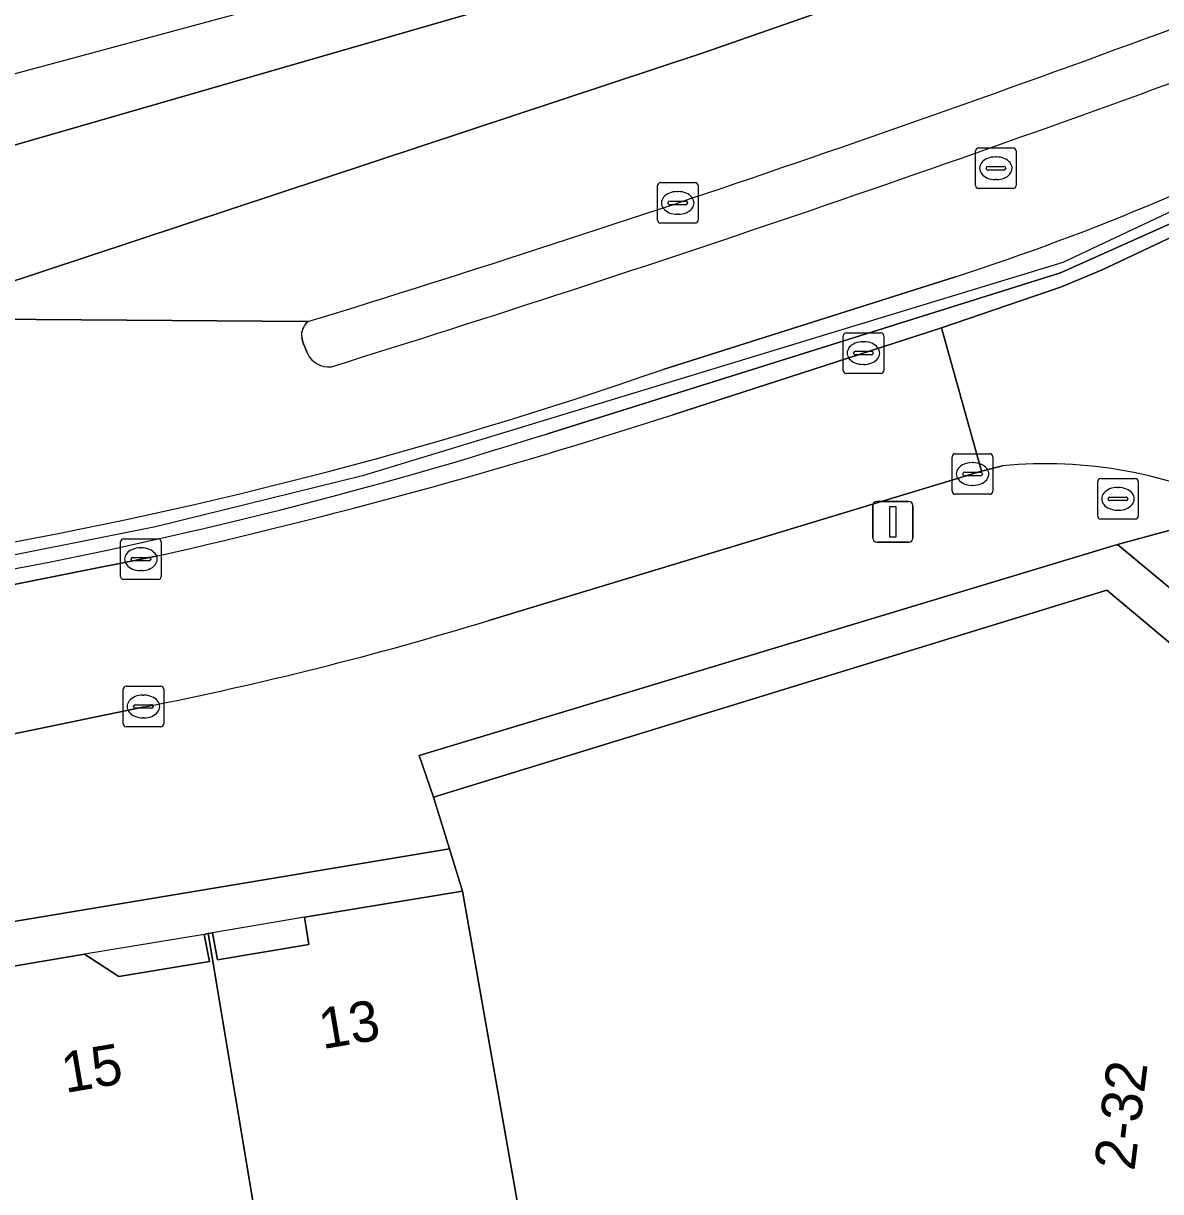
# Model space of a CAD drawing. Extents: x 161692 to 162379, y 380760 to 381678.
# Drawn here: x 162240.27 to 162268.3, y 381605.44 to 381634.22 of the extents above; entities that cross this region are included whole.
import ezdxf

# ---------------------------------------------------------------- set-up
doc = ezdxf.new("R2010")
doc.units = 0
for name, color, linetype in [('IMGEO_Berm_groen', 7, 'Continuous'), ('IMGEO_Berm_open', 7, 'Continuous'), ('IMGEO_Brandkraan', 7, 'Continuous'), ('IMGEO_Erf', 7, 'Continuous'), ('IMGEO_Groenvoorziening', 7, 'Continuous'), ('IMGEO_Haag', 7, 'Continuous'), ('IMGEO_Hek', 7, 'Continuous'), ('IMGEO_Kolk', 7, 'Continuous'), ('IMGEO_Lichtmast', 7, 'Continuous'), ('IMGEO_Pand', 7, 'Continuous'), ('IMGEO_Pand_nummerreeks', 7, 'Continuous'), ('IMGEO_Pand_overbouw', 7, 'Continuous'), ('IMGEO_Rijbaan_lokaal_open', 7, 'Continuous'), ('IMGEO_Rijbaan_regionaal_gesloten', 7, 'Continuous'), ('IMGEO_Rioolput', 7, 'Continuous'), ('IMGEO_Voetpad_open', 7, 'Continuous')]:
    doc.layers.add(name, color=color, linetype=linetype)

msp = doc.modelspace()

# ---------------------------------------------------------------- linework, layer by layer
at = {"layer": 'IMGEO_Berm_groen'}
for points in [[(162256.279, 381624.578), (162262.901, 381626.72), (162265.859, 381627.732), (162266.856, 381628.149), (162276.8, 381632.833), (162282.182, 381635.19), (162324.159, 381652.778), (162323.06, 381655.431)], [(162319.735, 381651.964), (162323.502, 381653.451), (162323.8, 381652.843), (162279.828, 381634.424), (162273.268, 381631.396), (162265.83, 381628.073), (162253.186, 381624.11)], [(162256.039, 381625.696), (162263.245, 381627.976)], [(162247.287, 381626.871), (162237.238, 381626.952)], [(162247.272, 381626.086), (162247.161, 381626.367), (162247.132, 381626.485)], [(162204.921, 381613.395), (162243.589, 381621.102)]]:
    msp.add_lwpolyline(points, dxfattribs=at)
for centre, radius, start, end in [((162113.07, 382058.881), 453.61, 287.28681, 290.43056), ((162243.724, 381688.061), 63.177, 287.99843, 297.7275), ((162247.538, 381626.546), 0.41, 127.6734, 188.5703), ((162247.799, 381626.345), 0.587, 206.1455, 276.2404), ((162219.856, 381729.59), 110.015, 279.65882, 289.20178), ((162211.946, 381761.523), 143.942, 282.69896, 287.93808), ((162218.579, 381733.1), 114.352, 279.79363, 287.61611)]:
    msp.add_arc(centre, radius, start, end, dxfattribs=at)
at = {"layer": 'IMGEO_Berm_open'}
msp.add_lwpolyline([(162247.132, 381626.485), (162247.161, 381626.367), (162247.272, 381626.086)], dxfattribs=at)
for centre, radius, start, end in [((162128.55, 382012.32), 403.323, 287.12142, 290.72335), ((162113.07, 382058.881), 453.61, 287.28681, 290.43056), ((162247.538, 381626.546), 0.41, 127.6734, 188.5703), ((162247.799, 381626.345), 0.587, 206.1455, 276.2404)]:
    msp.add_arc(centre, radius, start, end, dxfattribs=at)
at = {"layer": 'IMGEO_Brandkraan'}
for p, q in [((162266.749, 381622.08), (162266.749, 381622.932)), ((162266.824, 381623.006), (162267.676, 381623.006)), ((162267.75, 381622.932), (162267.75, 381622.08)), ((162267.051, 381622.549), (162267.449, 381622.549)), ((162267.237, 381622.786), (162267.262, 381622.786)), ((162267.008, 381622.5), (162267.008, 381622.512)), ((162267.446, 381622.463), (162267.048, 381622.463)), ((162267.492, 381622.512), (162267.492, 381622.5)), ((162267.676, 381622.006), (162266.824, 381622.006)), ((162267.26, 381622.226), (162267.235, 381622.226))]:
    msp.add_line(p, q, dxfattribs=at)
for points in [[(162266.749, 381622.08), (162266.749, 381622.932)], [(162266.824, 381623.006), (162267.676, 381623.006)], [(162267.75, 381622.932), (162267.75, 381622.08)], [(162267.676, 381622.006), (162266.824, 381622.006)]]:
    msp.add_lwpolyline(points, dxfattribs=at)
for centre, radius, start, end in [((162266.826, 381622.93), 0.0765, 91.552, 178.448), ((162266.826, 381622.93), 0.0765, 91.552, 178.448), ((162267.674, 381622.93), 0.0765, 1.552, 88.448), ((162267.674, 381622.93), 0.0765, 1.552, 88.448), ((162267.048, 381622.509), 0.0403, 85.8775, 175.7526), ((162267.453, 381622.511), 0.0386, 1.7309, 96.639), ((162267.045, 381622.499), 0.0366, 178.938, 274.7102), ((162267.449, 381622.506), 0.043, 264.8664, 352.4533), ((162266.826, 381622.082), 0.0765, 181.552, 268.448), ((162266.826, 381622.082), 0.0765, 181.552, 268.448), ((162267.674, 381622.082), 0.0765, 271.552, 358.448), ((162267.674, 381622.082), 0.0765, 271.552, 358.448)]:
    msp.add_arc(centre, radius, start, end, dxfattribs=at)
for centre, major_axis, ratio, start_param, end_param in [((162267.236, 381622.506), (-0.387, 0.002), 0.722429, 4.712389, 7.853982), ((162267.261, 381622.506), (-0.39, 0.002), 0.717154, 1.570796, 4.712389)]:
    msp.add_ellipse(centre, major_axis=major_axis, ratio=ratio, start_param=start_param, end_param=end_param, dxfattribs=at)
at = {"layer": 'IMGEO_Erf'}
msp.add_lwpolyline([(162250.383, 381615.155), (162266.972, 381620.254), (162271.473, 381616.486), (162269.719, 381602.078), (162267.24, 381602.408), (162266.788, 381598.736), (162269.279, 381598.429), (162268.009, 381588.111), (162269.174, 381588.024), (162272.637, 381616.893), (162269.759, 381619.285), (162267.24, 381621.379), (162250.023, 381616.184)], close=True, dxfattribs=at)
msp.add_lwpolyline([(162238.332, 381610.707), (162241.779, 381611.291), (162242.629, 381610.735), (162244.859, 381611.108), (162244.73, 381611.776), (162244.831, 381611.795), (162244.931, 381611.815), (162245.054, 381611.152), (162247.308, 381611.526), (162247.197, 381612.197), (162251.095, 381612.839), (162250.773, 381613.887), (162207.486, 381606.661)], dxfattribs=at)
at = {"layer": 'IMGEO_Groenvoorziening'}
for points in [[(162253.186, 381624.11), (162265.83, 381628.073), (162273.268, 381631.396), (162279.828, 381634.424), (162323.8, 381652.843)], [(162263.245, 381627.976), (162256.039, 381625.696)]]:
    msp.add_lwpolyline(points, dxfattribs=at)
for centre, radius, start, end in [((162243.724, 381688.061), 63.177, 287.99843, 297.7275), ((162219.856, 381729.59), 110.015, 279.65882, 289.20178), ((162218.579, 381733.1), 114.352, 279.79363, 287.61611)]:
    msp.add_arc(centre, radius, start, end, dxfattribs=at)
at = {"layer": 'IMGEO_Haag'}
for points in [[(162253.186, 381624.11), (162265.83, 381628.073), (162273.268, 381631.396), (162279.828, 381634.424), (162323.8, 381652.843), (162323.502, 381653.451), (162319.735, 381651.964), (162280.166, 381635.465), (162273.118, 381632.139)], [(162263.245, 381627.976), (162256.039, 381625.696)]]:
    msp.add_lwpolyline(points, dxfattribs=at)
for centre, radius, start, end in [((162243.724, 381688.061), 63.177, 287.99843, 297.7275), ((162219.856, 381729.59), 110.015, 279.65882, 289.20178), ((162218.579, 381733.1), 114.352, 279.79363, 287.61611)]:
    msp.add_arc(centre, radius, start, end, dxfattribs=at)
at = {"layer": 'IMGEO_Hek'}
msp.add_lwpolyline([(162322.841, 381652.864), (162282.347, 381635.912), (162277.587, 381633.841), (162265.893, 381628.331), (162248.629, 381623.072), (162243.525, 381621.819), (162204.6, 381614.049)], dxfattribs=at)
at = {"layer": 'IMGEO_Kolk'}
for p, q in [((162255.899, 381629.37), (162255.899, 381630.222)), ((162255.974, 381630.296), (162256.826, 381630.296)), ((162256.387, 381630.076), (162256.412, 381630.076)), ((162256.9, 381630.222), (162256.9, 381629.37)), ((162256.158, 381629.79), (162256.158, 381629.802)), ((162256.596, 381629.753), (162256.198, 381629.753)), ((162256.201, 381629.839), (162256.599, 381629.839)), ((162256.642, 381629.802), (162256.642, 381629.79)), ((162256.41, 381629.516), (162256.385, 381629.516)), ((162256.826, 381629.296), (162255.974, 381629.296)), ((162260.55, 381626.597), (162261.402, 381626.597)), ((162260.475, 381625.671), (162260.475, 381626.523)), ((162260.963, 381626.377), (162260.988, 381626.377)), ((162261.476, 381626.523), (162261.476, 381625.671)), ((162260.734, 381626.091), (162260.734, 381626.103)), ((162261.172, 381626.054), (162260.774, 381626.054)), ((162260.777, 381626.14), (162261.175, 381626.14)), ((162261.218, 381626.103), (162261.218, 381626.091)), ((162260.986, 381625.817), (162260.961, 381625.817)), ((162261.402, 381625.597), (162260.55, 381625.597)), ((162263.165, 381622.692), (162263.165, 381623.544)), ((162263.24, 381623.618), (162264.092, 381623.618)), ((162264.166, 381623.544), (162264.166, 381622.692)), ((162263.424, 381623.112), (162263.424, 381623.124)), ((162263.467, 381623.161), (162263.865, 381623.161)), ((162263.653, 381623.398), (162263.678, 381623.398)), ((162263.908, 381623.124), (162263.908, 381623.112)), ((162263.862, 381623.075), (162263.464, 381623.075)), ((162263.676, 381622.838), (162263.651, 381622.838)), ((162264.092, 381622.618), (162263.24, 381622.618)), ((162242.669, 381620.592), (162242.669, 381621.444)), ((162242.744, 381621.518), (162243.596, 381621.518)), ((162243.67, 381621.444), (162243.67, 381620.592)), ((162243.157, 381621.298), (162243.182, 381621.298)), ((162242.928, 381621.012), (162242.928, 381621.024)), ((162243.366, 381620.975), (162242.968, 381620.975)), ((162242.971, 381621.061), (162243.369, 381621.061)), ((162243.412, 381621.024), (162243.412, 381621.012)), ((162243.18, 381620.738), (162243.155, 381620.738)), ((162243.596, 381620.518), (162242.744, 381620.518)), ((162242.73, 381616.964), (162242.73, 381617.816)), ((162242.805, 381617.89), (162243.657, 381617.89)), ((162243.218, 381617.67), (162243.243, 381617.67)), ((162243.731, 381617.816), (162243.731, 381616.964)), ((162242.989, 381617.384), (162242.989, 381617.396)), ((162243.032, 381617.433), (162243.43, 381617.433)), ((162243.473, 381617.396), (162243.473, 381617.384)), ((162243.427, 381617.347), (162243.029, 381617.347)), ((162243.241, 381617.11), (162243.216, 381617.11)), ((162243.657, 381616.89), (162242.805, 381616.89))]:
    msp.add_line(p, q, dxfattribs=at)
for points in [[(162255.899, 381629.37), (162255.899, 381630.222)], [(162255.974, 381630.296), (162256.826, 381630.296)], [(162256.9, 381630.222), (162256.9, 381629.37)], [(162256.826, 381629.296), (162255.974, 381629.296)], [(162260.55, 381626.597), (162261.402, 381626.597)], [(162260.475, 381625.671), (162260.475, 381626.523)], [(162261.476, 381626.523), (162261.476, 381625.671)], [(162261.402, 381625.597), (162260.55, 381625.597)], [(162263.165, 381622.692), (162263.165, 381623.544)], [(162263.24, 381623.618), (162264.092, 381623.618)], [(162264.166, 381623.544), (162264.166, 381622.692)], [(162264.092, 381622.618), (162263.24, 381622.618)], [(162242.669, 381620.592), (162242.669, 381621.444)], [(162242.744, 381621.518), (162243.596, 381621.518)], [(162243.67, 381621.444), (162243.67, 381620.592)], [(162243.596, 381620.518), (162242.744, 381620.518)], [(162242.73, 381616.964), (162242.73, 381617.816)], [(162242.805, 381617.89), (162243.657, 381617.89)], [(162243.731, 381617.816), (162243.731, 381616.964)], [(162243.657, 381616.89), (162242.805, 381616.89)]]:
    msp.add_lwpolyline(points, dxfattribs=at)
for centre, radius, start, end in [((162255.976, 381630.22), 0.0765, 91.552, 178.448), ((162255.976, 381630.22), 0.0765, 91.552, 178.448), ((162256.824, 381630.22), 0.0765, 1.552, 88.448), ((162256.824, 381630.22), 0.0765, 1.552, 88.448), ((162256.198, 381629.799), 0.0403, 85.8775, 175.7526), ((162256.195, 381629.789), 0.0366, 178.938, 274.7102), ((162256.599, 381629.796), 0.043, 264.8664, 352.4533), ((162256.603, 381629.801), 0.0386, 1.7309, 96.639), ((162255.976, 381629.372), 0.0765, 181.552, 268.448), ((162255.976, 381629.372), 0.0765, 181.552, 268.448), ((162256.824, 381629.372), 0.0765, 271.552, 358.448), ((162256.824, 381629.372), 0.0765, 271.552, 358.448), ((162260.552, 381626.521), 0.0765, 91.552, 178.448), ((162260.552, 381626.521), 0.0765, 91.552, 178.448), ((162261.4, 381626.521), 0.0765, 1.552, 88.448), ((162261.4, 381626.521), 0.0765, 1.552, 88.448), ((162260.774, 381626.1), 0.0403, 85.8775, 175.7526), ((162260.771, 381626.09), 0.0366, 178.938, 274.7102), ((162261.175, 381626.097), 0.043, 264.8664, 352.4533), ((162261.179, 381626.102), 0.0386, 1.7309, 96.639), ((162260.552, 381625.673), 0.0765, 181.552, 268.448), ((162260.552, 381625.673), 0.0765, 181.552, 268.448), ((162261.4, 381625.673), 0.0765, 271.552, 358.448), ((162261.4, 381625.673), 0.0765, 271.552, 358.448), ((162263.242, 381623.542), 0.0765, 91.552, 178.448), ((162263.242, 381623.542), 0.0765, 91.552, 178.448), ((162264.09, 381623.542), 0.0765, 1.552, 88.448), ((162264.09, 381623.542), 0.0765, 1.552, 88.448), ((162263.464, 381623.121), 0.0403, 85.8775, 175.7526), ((162263.869, 381623.123), 0.0386, 1.7309, 96.639), ((162263.461, 381623.111), 0.0366, 178.938, 274.7102), ((162263.865, 381623.118), 0.043, 264.8664, 352.4533), ((162263.242, 381622.694), 0.0765, 181.552, 268.448), ((162263.242, 381622.694), 0.0765, 181.552, 268.448), ((162264.09, 381622.694), 0.0765, 271.552, 358.448), ((162264.09, 381622.694), 0.0765, 271.552, 358.448), ((162242.746, 381621.442), 0.0765, 91.552, 178.448), ((162242.746, 381621.442), 0.0765, 91.552, 178.448), ((162243.594, 381621.442), 0.0765, 1.552, 88.448), ((162243.594, 381621.442), 0.0765, 1.552, 88.448), ((162242.968, 381621.021), 0.0403, 85.8775, 175.7526), ((162242.965, 381621.011), 0.0366, 178.938, 274.7102), ((162243.369, 381621.018), 0.043, 264.8664, 352.4533), ((162243.373, 381621.023), 0.0386, 1.7309, 96.639), ((162242.746, 381620.594), 0.0765, 181.552, 268.448), ((162242.746, 381620.594), 0.0765, 181.552, 268.448), ((162243.594, 381620.594), 0.0765, 271.552, 358.448), ((162243.594, 381620.594), 0.0765, 271.552, 358.448), ((162242.807, 381617.814), 0.0765, 91.552, 178.448), ((162242.807, 381617.814), 0.0765, 91.552, 178.448), ((162243.655, 381617.814), 0.0765, 1.552, 88.448), ((162243.655, 381617.814), 0.0765, 1.552, 88.448), ((162243.029, 381617.393), 0.0403, 85.8775, 175.7526), ((162243.026, 381617.383), 0.0366, 178.938, 274.7102), ((162243.43, 381617.39), 0.043, 264.8664, 352.4533), ((162243.434, 381617.395), 0.0386, 1.7309, 96.639), ((162242.807, 381616.966), 0.0765, 181.552, 268.448), ((162242.807, 381616.966), 0.0765, 181.552, 268.448), ((162243.655, 381616.966), 0.0765, 271.552, 358.448), ((162243.655, 381616.966), 0.0765, 271.552, 358.448)]:
    msp.add_arc(centre, radius, start, end, dxfattribs=at)
for centre, major_axis, ratio, start_param, end_param in [((162256.386, 381629.796), (-0.387, 0.002), 0.722429, 4.712389, 7.853982), ((162256.411, 381629.796), (-0.39, 0.002), 0.717154, 1.570796, 4.712389), ((162260.962, 381626.097), (-0.387, 0.002), 0.722429, 4.712389, 7.853982), ((162260.987, 381626.097), (-0.39, 0.002), 0.717154, 1.570796, 4.712389), ((162263.652, 381623.118), (-0.387, 0.002), 0.722429, 4.712389, 7.853982), ((162263.677, 381623.118), (-0.39, 0.002), 0.717154, 1.570796, 4.712389), ((162243.156, 381621.018), (-0.387, 0.002), 0.722429, 4.712389, 7.853982), ((162243.181, 381621.018), (-0.39, 0.002), 0.717154, 1.570796, 4.712389), ((162243.217, 381617.39), (-0.387, 0.002), 0.722429, 4.712389, 7.853982), ((162243.242, 381617.39), (-0.39, 0.002), 0.717154, 1.570796, 4.712389)]:
    msp.add_ellipse(centre, major_axis=major_axis, ratio=ratio, start_param=start_param, end_param=end_param, dxfattribs=at)
at = {"layer": 'IMGEO_Lichtmast'}
for p, q in [((162261.206, 381621.54), (162261.206, 381622.34)), ((162261.206, 381622.34), (162261.206, 381621.54)), ((162261.306, 381622.44), (162262.096, 381622.44)), ((162262.096, 381622.44), (162261.306, 381622.44)), ((162262.196, 381622.34), (162262.196, 381621.54)), ((162262.196, 381621.54), (162262.196, 381622.34)), ((162262.096, 381621.44), (162261.306, 381621.44)), ((162261.306, 381621.44), (162262.096, 381621.44))]:
    msp.add_line(p, q, dxfattribs=at)
msp.add_lwpolyline([(162261.626, 381622.315), (162261.776, 381622.315), (162261.776, 381621.565), (162261.626, 381621.565), (162261.626, 381622.315)], dxfattribs=at)
for centre, start, end in [((162261.306, 381622.34), 90, 180), ((162261.306, 381622.34), 90, 180), ((162262.096, 381622.34), 0, 90), ((162262.096, 381622.34), 360, 90), ((162261.306, 381621.54), 180, 270), ((162261.306, 381621.54), 180, 270), ((162262.096, 381621.54), 270, 0), ((162262.096, 381621.54), 270, 0)]:
    msp.add_arc(centre, 0.1, start, end, dxfattribs=at)
at = {"layer": 'IMGEO_Pand'}
for points in [[(162251.095, 381612.839), (162252.52, 381604.788), (162252.396, 381604.05), (162252.541, 381604.032), (162255.829, 381603.619), (162254.121, 381589.999), (162255.825, 381589.795), (162255.804, 381589.616), (162268.009, 381588.111), (162269.279, 381598.429), (162266.788, 381598.736), (162267.24, 381602.408), (162269.719, 381602.078), (162271.473, 381616.486), (162266.972, 381620.254), (162250.383, 381615.155), (162250.773, 381613.887)], [(162246.175, 381603.732), (162252.52, 381604.788), (162251.095, 381612.839), (162247.197, 381612.197), (162247.308, 381611.526), (162245.054, 381611.152), (162244.931, 381611.815), (162244.831, 381611.795)], [(162244.831, 381611.795), (162244.73, 381611.776), (162244.859, 381611.108), (162242.629, 381610.735), (162241.779, 381611.291), (162238.332, 381610.707), (162239.676, 381602.64), (162246.175, 381603.732)]]:
    msp.add_lwpolyline(points, close=True, dxfattribs=at)
at = {"layer": 'IMGEO_Pand_overbouw'}
for points in [[(162244.931, 381611.815), (162245.054, 381611.152), (162247.308, 381611.526), (162247.197, 381612.197)], [(162244.73, 381611.776), (162241.779, 381611.291), (162242.629, 381610.735), (162244.859, 381611.108)]]:
    msp.add_lwpolyline(points, close=True, dxfattribs=at)
at = {"layer": 'IMGEO_Rijbaan_lokaal_open'}
for points in [[(162283.367, 381632.365), (162282.182, 381635.19), (162276.8, 381632.833), (162266.856, 381628.149), (162265.859, 381627.732), (162262.901, 381626.72), (162263.886, 381623.184), (162264.404, 381623.318)], [(162251.744, 381619.51), (162263.886, 381623.184), (162262.901, 381626.72), (162256.279, 381624.578)], [(162243.589, 381621.102), (162204.921, 381613.395)], [(162203.563, 381609.48), (162215.397, 381611.86), (162240.008, 381616.708), (162243.255, 381617.378)]]:
    msp.add_lwpolyline(points, dxfattribs=at)
for centre, radius, start, end in [((162211.946, 381761.523), 143.942, 282.69896, 287.93808), ((162265.478, 381612.414), 10.956, 63.5863, 95.626), ((162226.583, 381701.728), 85.982, 281.18065, 287.01568)]:
    msp.add_arc(centre, radius, start, end, dxfattribs=at)
at = {"layer": 'IMGEO_Rijbaan_regionaal_gesloten'}
for points in [[(162318.167, 381662.803), (162286.839, 381649.945), (162255.949, 381637.267), (162214.084, 381625.981), (162170.29, 381619.903), (162063.65, 381621.399), (162063.24, 381621.454), (162063.15, 381619.837), (162074.116, 381619.171), (162077.215, 381619.065), (162098.302, 381618.344), (162107.339, 381618.035), (162154.804, 381617.417), (162171.554, 381618.035), (162193.595, 381620.448), (162220.727, 381625.642), (162256.04, 381635.842), (162286.818, 381647.837), (162319.065, 381661.433), (162318.167, 381662.803)], [(162225.963, 381623.968), (162237.117, 381626.912), (162237.238, 381626.952), (162257.029, 381633.493), (162272.604, 381638.934), (162294.606, 381647.837), (162320.71, 381658.924), (162319.065, 381661.433), (162286.818, 381647.837), (162256.04, 381635.842), (162220.727, 381625.642), (162193.595, 381620.448), (162171.554, 381618.035), (162154.804, 381617.417), (162107.339, 381618.035), (162098.302, 381618.344), (162077.215, 381619.065), (162074.116, 381619.171), (162063.15, 381619.837)], [(162322.124, 381656.768), (162320.71, 381658.924), (162294.606, 381647.837), (162272.604, 381638.934), (162257.029, 381633.493), (162237.238, 381626.952), (162247.287, 381626.871)]]:
    msp.add_lwpolyline(points, dxfattribs=at)
msp.add_arc((162128.55, 382012.32), 403.323, 287.12142, 290.72335, dxfattribs=at)
at = {"layer": 'IMGEO_Rioolput'}
for p, q in [((162263.739, 381630.224), (162263.739, 381631.076)), ((162263.814, 381631.15), (162264.666, 381631.15)), ((162264.227, 381630.93), (162264.252, 381630.93)), ((162264.74, 381631.076), (162264.74, 381630.224)), ((162263.998, 381630.644), (162263.998, 381630.656)), ((162264.436, 381630.607), (162264.038, 381630.607)), ((162264.041, 381630.693), (162264.439, 381630.693)), ((162264.482, 381630.656), (162264.482, 381630.644)), ((162264.25, 381630.37), (162264.225, 381630.37)), ((162264.666, 381630.15), (162263.814, 381630.15))]:
    msp.add_line(p, q, dxfattribs=at)
for points in [[(162263.739, 381630.224), (162263.739, 381631.076)], [(162263.814, 381631.15), (162264.666, 381631.15)], [(162264.74, 381631.076), (162264.74, 381630.224)], [(162264.666, 381630.15), (162263.814, 381630.15)]]:
    msp.add_lwpolyline(points, dxfattribs=at)
for centre, radius, start, end in [((162263.816, 381631.074), 0.0765, 91.552, 178.448), ((162263.816, 381631.074), 0.0765, 91.552, 178.448), ((162264.664, 381631.074), 0.0765, 1.552, 88.448), ((162264.664, 381631.074), 0.0765, 1.552, 88.448), ((162264.038, 381630.653), 0.0403, 85.8775, 175.7526), ((162264.035, 381630.643), 0.0366, 178.938, 274.7102), ((162264.439, 381630.65), 0.043, 264.8664, 352.4533), ((162264.443, 381630.655), 0.0386, 1.7309, 96.639), ((162263.816, 381630.226), 0.0765, 181.552, 268.448), ((162263.816, 381630.226), 0.0765, 181.552, 268.448), ((162264.664, 381630.226), 0.0765, 271.552, 358.448), ((162264.664, 381630.226), 0.0765, 271.552, 358.448)]:
    msp.add_arc(centre, radius, start, end, dxfattribs=at)
for centre, major_axis, ratio, start_param, end_param in [((162264.226, 381630.65), (-0.387, 0.002), 0.722429, 4.712389, 7.853982), ((162264.251, 381630.65), (-0.39, 0.002), 0.717154, 1.570796, 4.712389)]:
    msp.add_ellipse(centre, major_axis=major_axis, ratio=ratio, start_param=start_param, end_param=end_param, dxfattribs=at)
at = {"layer": 'IMGEO_Voetpad_open'}
for points in [[(162264.404, 381623.318), (162263.886, 381623.184), (162251.744, 381619.51)], [(162250.773, 381613.887), (162250.383, 381615.155), (162250.023, 381616.184), (162267.24, 381621.379), (162270.352, 381622.227)], [(162270.352, 381622.227), (162267.24, 381621.379), (162269.759, 381619.285), (162272.637, 381616.893), (162269.174, 381588.024), (162268.009, 381588.111), (162267.289, 381582.298), (162268.473, 381582.165), (162266.543, 381567.5), (162268.237, 381567.5), (162268.683, 381571.18), (162268.944, 381571.171), (162268.861, 381571.486), (162269.467, 381576.487)], [(162243.255, 381617.378), (162240.008, 381616.708)], [(162184.972, 381606.76), (162171.005, 381605.179), (162168.156, 381604.925), (162167.202, 381604.859), (162166.171, 381604.779), (162164.165, 381604.641), (162162.509, 381591.323), (162163.733, 381591.15), (162164.164, 381591.066), (162164.505, 381598.854), (162164.522, 381600.002), (162166.547, 381599.775), (162170.766, 381599.619), (162170.69, 381600.825), (162170.605, 381601.901), (162207.829, 381604.479), (162207.486, 381606.661), (162250.773, 381613.887)]]:
    msp.add_lwpolyline(points, dxfattribs=at)
for centre, radius, start, end in [((162265.478, 381612.414), 10.956, 63.5863, 95.626), ((162226.583, 381701.728), 85.982, 281.18065, 287.01568)]:
    msp.add_arc(centre, radius, start, end, dxfattribs=at)

# ---------------------------------------------------------------- texts
at = {"layer": 'IMGEO_Pand_nummerreeks'}
for s, rotation, p in [('13', 9.5848, (162247.647, 381608.947)), ('15', 9.6761, (162241.306, 381607.866)), ('2-32', 82.9063, (162267.653, 381605.931))]:
    msp.add_text(s, height=1, rotation=rotation, dxfattribs=at).set_placement(p)

doc.saveas('drawing.dxf')
